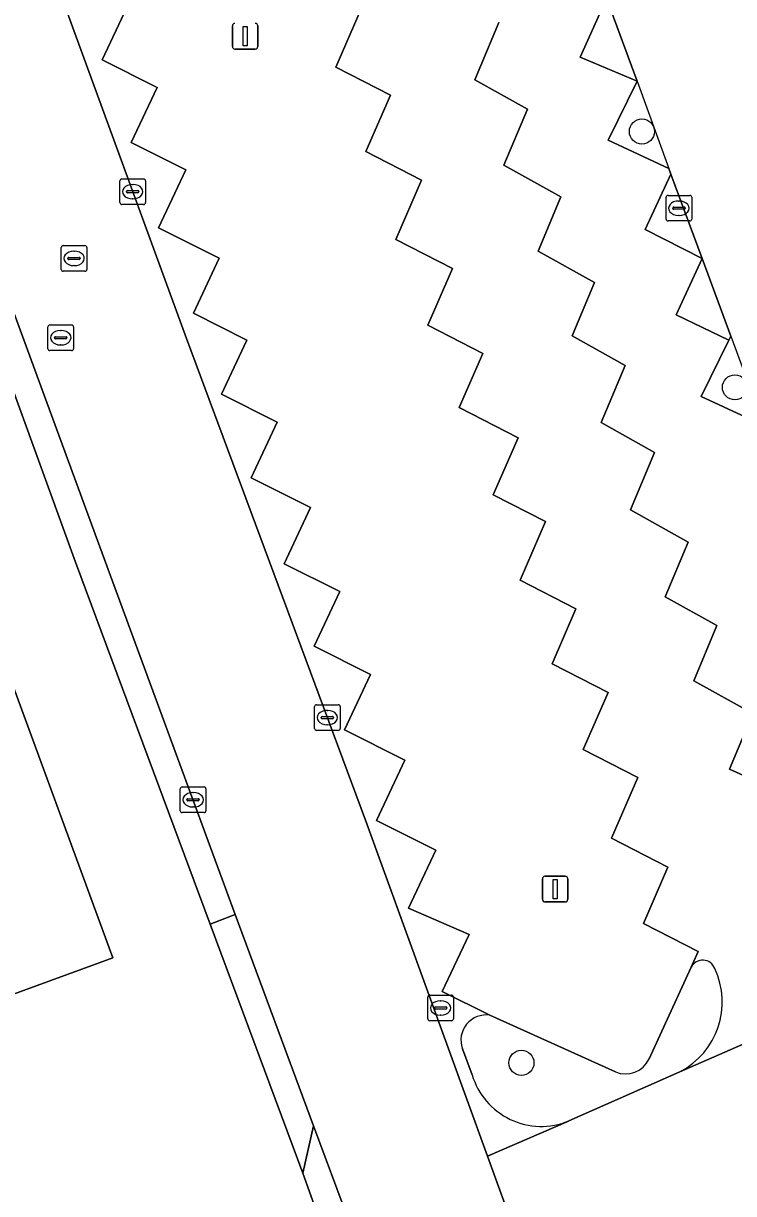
# Model space of a CAD drawing. Extents: x 158086 to 159499, y 382904 to 383981.
# Drawn here: x 159011.4 to 159039.11, y 383019.36 to 383065.05 of the extents above; entities that cross this region are included whole.
import ezdxf

# ---------------------------------------------------------------- set-up
doc = ezdxf.new("R2010")
doc.units = 0
for name, color, linetype in [('IMGEO_Boom', 7, 'Continuous'), ('IMGEO_Brandkraan', 7, 'Continuous'), ('IMGEO_Erf', 7, 'Continuous'), ('IMGEO_Groenvoorziening', 7, 'Continuous'), ('IMGEO_Haag', 7, 'Continuous'), ('IMGEO_Kolk', 7, 'Continuous'), ('IMGEO_Lichtmast', 7, 'Continuous'), ('IMGEO_Pand', 7, 'Continuous'), ('IMGEO_Parkeervlak_open', 7, 'Continuous'), ('IMGEO_Rijbaan_lokaal_open', 7, 'Continuous'), ('IMGEO_Rioolput', 7, 'Continuous'), ('IMGEO_Voetpad_open', 7, 'Continuous')]:
    doc.layers.add(name, color=color, linetype=linetype)

msp = doc.modelspace()

# ---------------------------------------------------------------- linework, layer by layer
at = {"layer": 'IMGEO_Boom'}
for centre in [(159035.537, 383060.834), (159039.166, 383050.844), (159030.834, 383024.47)]:
    msp.add_circle(centre, 0.489, dxfattribs=at)
at = {"layer": 'IMGEO_Brandkraan'}
for p, q in [((159012.353, 383052.354), (159012.353, 383053.206)), ((159012.428, 383053.28), (159013.28, 383053.28)), ((159013.354, 383053.206), (159013.354, 383052.354)), ((159012.612, 383052.774), (159012.612, 383052.786)), ((159013.05, 383052.737), (159012.652, 383052.737)), ((159012.655, 383052.823), (159013.053, 383052.823)), ((159012.841, 383053.06), (159012.866, 383053.06)), ((159013.096, 383052.786), (159013.096, 383052.774)), ((159013.28, 383052.28), (159012.428, 383052.28)), ((159012.864, 383052.5), (159012.839, 383052.5))]:
    msp.add_line(p, q, dxfattribs=at)
for points in [[(159012.353, 383052.354), (159012.353, 383053.206)], [(159012.428, 383053.28), (159013.28, 383053.28)], [(159013.354, 383053.206), (159013.354, 383052.354)], [(159013.28, 383052.28), (159012.428, 383052.28)]]:
    msp.add_lwpolyline(points, dxfattribs=at)
for centre, radius, start, end in [((159012.43, 383053.204), 0.0765, 91.552, 178.448), ((159012.43, 383053.204), 0.0765, 91.552, 178.448), ((159013.278, 383053.204), 0.0765, 1.552, 88.448), ((159013.278, 383053.204), 0.0765, 1.552, 88.448), ((159012.652, 383052.783), 0.0403, 85.8775, 175.7526), ((159012.649, 383052.773), 0.0366, 178.938, 274.7102), ((159013.053, 383052.78), 0.043, 264.8664, 352.4533), ((159013.057, 383052.785), 0.0386, 1.7309, 96.639), ((159012.43, 383052.356), 0.0765, 181.552, 268.448), ((159012.43, 383052.356), 0.0765, 181.552, 268.448), ((159013.278, 383052.356), 0.0765, 271.552, 358.448), ((159013.278, 383052.356), 0.0765, 271.552, 358.448)]:
    msp.add_arc(centre, radius, start, end, dxfattribs=at)
for centre, major_axis, ratio, start_param, end_param in [((159012.84, 383052.78), (-0.387, 0.002), 0.722429, 4.712389, 7.853982), ((159012.865, 383052.78), (-0.39, 0.002), 0.717154, 1.570796, 4.712389)]:
    msp.add_ellipse(centre, major_axis=major_axis, ratio=ratio, start_param=start_param, end_param=end_param, dxfattribs=at)
at = {"layer": 'IMGEO_Erf'}
for points in [[(159013.433, 383044.02), (159010.822, 383051.232), (159000.349, 383079.556), (159000, 383080.506), (158999.501, 383081.865), (158996.298, 383090.065), (158996.488, 383090.145), (158989.898, 383108.183), (158987.936, 383113.554), (158980.634, 383133.543)], [(158984.812, 383107.476), (158991.945, 383088.285), (158991.178, 383088), (158992.822, 383083.576), (158993.553, 383083.847), (158993.633, 383083.633), (158993.805, 383083.696), (158997.708, 383073.198), (158999.994, 383067.047), (159000.787, 383064.87), (159008.873, 383042.495), (159009.95, 383039.516), (159010.762, 383039.814), (159014.891, 383028.571), (159007.077, 383025.716), (159008.724, 383021.275), (158999.382, 383017.81), (158997.721, 383022.286), (158979.226, 383015.425)], [(159025.441, 383011.287), (159024.244, 383014.732), (159022.309, 383020.158), (159018.685, 383029.891), (159013.433, 383044.02)]]:
    msp.add_lwpolyline(points, dxfattribs=at)
at = {"layer": 'IMGEO_Groenvoorziening'}
for points in [[(159032.965, 383069.25), (159035.352, 383062.802), (159034.218, 383060.491), (159036.584, 383059.388), (159036.663, 383059.174), (159037.887, 383055.873), (159039.009, 383052.846), (159038.93, 383052.687), (159037.844, 383050.489), (159040.298, 383049.354), (159042.722, 383042.745), (159042.667, 383042.637), (159041.533, 383040.413), (159043.994, 383039.252), (159045.228, 383035.926), (159046.169, 383033.387), (159047.756, 383028.8), (159050.702, 383030.085)], [(159037.461, 383028.205), (159035.815, 383024.627)], [(159034.502, 383024.121), (159029.608, 383026.327)], [(159028.536, 383025.018), (159028.91, 383024.003)], [(159032.687, 383022.202), (159037.021, 383024.125)]]:
    msp.add_lwpolyline(points, dxfattribs=at)
for centre, radius, start, end in [((159037.908, 383027.983), 0.499, 19.7159, 153.5439), ((159035.609, 383026.843), 3.063, 297.4544, 25.2919), ((159029.455, 383025.359), 0.98, 81.0372, 200.3316), ((159034.905, 383025.031), 0.995, 246.0814, 336.0696), ((159031.613, 383024.81), 2.821, 196.6303, 292.383)]:
    msp.add_arc(centre, radius, start, end, dxfattribs=at)
at = {"layer": 'IMGEO_Haag'}
for points in [[(159024.213, 383093.137), (159025.576, 383089.458), (159025.627, 383089.318), (159026.822, 383086.055), (159027.998, 383082.843), (159029.233, 383079.462), (159029.273, 383079.352), (159030.501, 383076.007), (159031.633, 383072.927), (159032.862, 383069.528), (159032.965, 383069.25), (159035.352, 383062.802), (159036.584, 383059.388), (159036.663, 383059.174), (159037.887, 383055.873), (159039.009, 383052.846), (159040.298, 383049.354), (159042.722, 383042.745), (159043.994, 383039.252), (159045.228, 383035.926), (159046.169, 383033.387), (159047.756, 383028.8), (159050.702, 383030.085)], [(159037.461, 383028.205), (159035.815, 383024.627)], [(159034.502, 383024.121), (159029.608, 383026.327)], [(159028.536, 383025.018), (159028.91, 383024.003)], [(159032.687, 383022.202), (159037.021, 383024.125)]]:
    msp.add_lwpolyline(points, dxfattribs=at)
for centre, radius, start, end in [((159037.908, 383027.983), 0.499, 19.7159, 153.5439), ((159035.609, 383026.843), 3.063, 297.4544, 25.2919), ((159029.455, 383025.359), 0.98, 81.0372, 200.3316), ((159034.905, 383025.031), 0.995, 246.0814, 336.0696), ((159031.613, 383024.81), 2.821, 196.6303, 292.383)]:
    msp.add_arc(centre, radius, start, end, dxfattribs=at)
at = {"layer": 'IMGEO_Kolk'}
for p, q in [((159015.162, 383058.058), (159015.162, 383058.91)), ((159015.237, 383058.984), (159016.089, 383058.984)), ((159015.65, 383058.764), (159015.675, 383058.764)), ((159016.163, 383058.91), (159016.163, 383058.058)), ((159015.421, 383058.478), (159015.421, 383058.49)), ((159015.859, 383058.441), (159015.461, 383058.441)), ((159015.464, 383058.527), (159015.862, 383058.527)), ((159015.673, 383058.204), (159015.648, 383058.204)), ((159015.905, 383058.49), (159015.905, 383058.478)), ((159036.481, 383057.414), (159036.481, 383058.266)), ((159036.556, 383058.34), (159037.408, 383058.34)), ((159036.969, 383058.12), (159036.994, 383058.12)), ((159037.482, 383058.266), (159037.482, 383057.414)), ((159016.089, 383057.984), (159015.237, 383057.984)), ((159036.74, 383057.834), (159036.74, 383057.846)), ((159037.178, 383057.797), (159036.78, 383057.797)), ((159036.783, 383057.883), (159037.181, 383057.883)), ((159037.224, 383057.846), (159037.224, 383057.834)), ((159037.408, 383057.34), (159036.556, 383057.34)), ((159036.992, 383057.56), (159036.967, 383057.56)), ((159022.76, 383037.525), (159022.76, 383038.377)), ((159022.835, 383038.451), (159023.687, 383038.451)), ((159023.248, 383038.231), (159023.273, 383038.231)), ((159023.761, 383038.377), (159023.761, 383037.525)), ((159023.019, 383037.945), (159023.019, 383037.957)), ((159023.457, 383037.908), (159023.059, 383037.908)), ((159023.062, 383037.994), (159023.46, 383037.994)), ((159023.271, 383037.671), (159023.246, 383037.671)), ((159023.503, 383037.957), (159023.503, 383037.945)), ((159023.687, 383037.451), (159022.835, 383037.451)), ((159017.519, 383034.315), (159017.519, 383035.167)), ((159017.594, 383035.241), (159018.446, 383035.241)), ((159018.007, 383035.021), (159018.032, 383035.021)), ((159018.52, 383035.167), (159018.52, 383034.315)), ((159017.778, 383034.735), (159017.778, 383034.747)), ((159018.216, 383034.698), (159017.818, 383034.698)), ((159017.821, 383034.784), (159018.219, 383034.784)), ((159018.03, 383034.461), (159018.005, 383034.461)), ((159018.262, 383034.747), (159018.262, 383034.735)), ((159018.446, 383034.241), (159017.594, 383034.241)), ((159027.18, 383026.188), (159027.18, 383027.04)), ((159027.255, 383027.114), (159028.107, 383027.114)), ((159028.181, 383027.04), (159028.181, 383026.188)), ((159027.439, 383026.608), (159027.439, 383026.62)), ((159027.482, 383026.657), (159027.88, 383026.657)), ((159027.668, 383026.894), (159027.693, 383026.894)), ((159027.923, 383026.62), (159027.923, 383026.608)), ((159027.877, 383026.571), (159027.479, 383026.571)), ((159027.691, 383026.334), (159027.666, 383026.334)), ((159028.107, 383026.114), (159027.255, 383026.114))]:
    msp.add_line(p, q, dxfattribs=at)
for points in [[(159015.162, 383058.058), (159015.162, 383058.91)], [(159015.237, 383058.984), (159016.089, 383058.984)], [(159016.163, 383058.91), (159016.163, 383058.058)], [(159036.481, 383057.414), (159036.481, 383058.266)], [(159036.556, 383058.34), (159037.408, 383058.34)], [(159037.482, 383058.266), (159037.482, 383057.414)], [(159016.089, 383057.984), (159015.237, 383057.984)], [(159037.408, 383057.34), (159036.556, 383057.34)], [(159022.76, 383037.525), (159022.76, 383038.377)], [(159022.835, 383038.451), (159023.687, 383038.451)], [(159023.761, 383038.377), (159023.761, 383037.525)], [(159023.687, 383037.451), (159022.835, 383037.451)], [(159017.519, 383034.315), (159017.519, 383035.167)], [(159017.594, 383035.241), (159018.446, 383035.241)], [(159018.52, 383035.167), (159018.52, 383034.315)], [(159018.446, 383034.241), (159017.594, 383034.241)], [(159027.18, 383026.188), (159027.18, 383027.04)], [(159027.255, 383027.114), (159028.107, 383027.114)], [(159028.181, 383027.04), (159028.181, 383026.188)], [(159028.107, 383026.114), (159027.255, 383026.114)]]:
    msp.add_lwpolyline(points, dxfattribs=at)
for centre, radius, start, end in [((159015.239, 383058.908), 0.0765, 91.552, 178.448), ((159015.239, 383058.908), 0.0765, 91.552, 178.448), ((159016.087, 383058.908), 0.0765, 1.552, 88.448), ((159016.087, 383058.908), 0.0765, 1.552, 88.448), ((159015.461, 383058.487), 0.0403, 85.8775, 175.7526), ((159015.458, 383058.477), 0.0366, 178.938, 274.7102), ((159015.862, 383058.484), 0.043, 264.8664, 352.4533), ((159015.866, 383058.489), 0.0386, 1.7309, 96.639), ((159036.558, 383058.264), 0.0765, 91.552, 178.448), ((159036.558, 383058.264), 0.0765, 91.552, 178.448), ((159037.406, 383058.264), 0.0765, 1.552, 88.448), ((159037.406, 383058.264), 0.0765, 1.552, 88.448), ((159015.239, 383058.06), 0.0765, 181.552, 268.448), ((159015.239, 383058.06), 0.0765, 181.552, 268.448), ((159016.087, 383058.06), 0.0765, 271.552, 358.448), ((159016.087, 383058.06), 0.0765, 271.552, 358.448), ((159036.78, 383057.843), 0.0403, 85.8775, 175.7526), ((159036.777, 383057.833), 0.0366, 178.938, 274.7102), ((159037.181, 383057.84), 0.043, 264.8664, 352.4533), ((159037.185, 383057.845), 0.0386, 1.7309, 96.639), ((159036.558, 383057.416), 0.0765, 181.552, 268.448), ((159036.558, 383057.416), 0.0765, 181.552, 268.448), ((159037.406, 383057.416), 0.0765, 271.552, 358.448), ((159037.406, 383057.416), 0.0765, 271.552, 358.448), ((159022.837, 383038.375), 0.0765, 91.552, 178.448), ((159022.837, 383038.375), 0.0765, 91.552, 178.448), ((159023.685, 383038.375), 0.0765, 1.552, 88.448), ((159023.685, 383038.375), 0.0765, 1.552, 88.448), ((159023.059, 383037.954), 0.0403, 85.8775, 175.7526), ((159023.056, 383037.944), 0.0366, 178.938, 274.7102), ((159023.46, 383037.951), 0.043, 264.8664, 352.4533), ((159023.464, 383037.956), 0.0386, 1.7309, 96.639), ((159022.837, 383037.527), 0.0765, 181.552, 268.448), ((159022.837, 383037.527), 0.0765, 181.552, 268.448), ((159023.685, 383037.527), 0.0765, 271.552, 358.448), ((159023.685, 383037.527), 0.0765, 271.552, 358.448), ((159017.596, 383035.165), 0.0765, 91.552, 178.448), ((159017.596, 383035.165), 0.0765, 91.552, 178.448), ((159018.444, 383035.165), 0.0765, 1.552, 88.448), ((159018.444, 383035.165), 0.0765, 1.552, 88.448), ((159017.818, 383034.744), 0.0403, 85.8775, 175.7526), ((159017.815, 383034.734), 0.0366, 178.938, 274.7102), ((159018.219, 383034.741), 0.043, 264.8664, 352.4533), ((159018.223, 383034.746), 0.0386, 1.7309, 96.639), ((159017.596, 383034.317), 0.0765, 181.552, 268.448), ((159017.596, 383034.317), 0.0765, 181.552, 268.448), ((159018.444, 383034.317), 0.0765, 271.552, 358.448), ((159018.444, 383034.317), 0.0765, 271.552, 358.448), ((159027.257, 383027.038), 0.0765, 91.552, 178.448), ((159027.257, 383027.038), 0.0765, 91.552, 178.448), ((159028.105, 383027.038), 0.0765, 1.552, 88.448), ((159028.105, 383027.038), 0.0765, 1.552, 88.448), ((159027.479, 383026.617), 0.0403, 85.8775, 175.7526), ((159027.476, 383026.607), 0.0366, 178.938, 274.7102), ((159027.88, 383026.614), 0.043, 264.8664, 352.4533), ((159027.884, 383026.619), 0.0386, 1.7309, 96.639), ((159027.257, 383026.19), 0.0765, 181.552, 268.448), ((159027.257, 383026.19), 0.0765, 181.552, 268.448), ((159028.105, 383026.19), 0.0765, 271.552, 358.448), ((159028.105, 383026.19), 0.0765, 271.552, 358.448)]:
    msp.add_arc(centre, radius, start, end, dxfattribs=at)
for centre, major_axis, ratio, start_param, end_param in [((159015.649, 383058.484), (-0.387, 0.002), 0.722429, 4.712389, 7.853982), ((159015.674, 383058.484), (-0.39, 0.002), 0.717154, 1.570796, 4.712389), ((159036.968, 383057.84), (-0.387, 0.002), 0.722429, 4.712389, 7.853982), ((159036.993, 383057.84), (-0.39, 0.002), 0.717154, 1.570796, 4.712389), ((159023.247, 383037.951), (-0.387, 0.002), 0.722429, 4.712389, 7.853982), ((159023.272, 383037.951), (-0.39, 0.002), 0.717154, 1.570796, 4.712389), ((159018.006, 383034.741), (-0.387, 0.002), 0.722429, 4.712389, 7.853982), ((159018.031, 383034.741), (-0.39, 0.002), 0.717154, 1.570796, 4.712389), ((159027.667, 383026.614), (-0.387, 0.002), 0.722429, 4.712389, 7.853982), ((159027.692, 383026.614), (-0.39, 0.002), 0.717154, 1.570796, 4.712389)]:
    msp.add_ellipse(centre, major_axis=major_axis, ratio=ratio, start_param=start_param, end_param=end_param, dxfattribs=at)
at = {"layer": 'IMGEO_Lichtmast'}
for p, q in [((159019.555, 383064.155), (159019.555, 383064.955)), ((159019.555, 383064.955), (159019.555, 383064.155)), ((159020.545, 383064.955), (159020.545, 383064.155)), ((159020.545, 383064.155), (159020.545, 383064.955)), ((159020.445, 383064.055), (159019.655, 383064.055)), ((159019.655, 383064.055), (159020.445, 383064.055)), ((159031.654, 383030.855), (159031.654, 383031.655)), ((159031.654, 383031.655), (159031.654, 383030.855)), ((159031.754, 383031.755), (159032.544, 383031.755)), ((159032.544, 383031.755), (159031.754, 383031.755)), ((159032.644, 383031.655), (159032.644, 383030.855)), ((159032.644, 383030.855), (159032.644, 383031.655)), ((159032.544, 383030.755), (159031.754, 383030.755)), ((159031.754, 383030.755), (159032.544, 383030.755))]:
    msp.add_line(p, q, dxfattribs=at)
for points in [[(159019.975, 383064.93), (159020.125, 383064.93), (159020.125, 383064.18), (159019.975, 383064.18), (159019.975, 383064.93)], [(159032.074, 383031.63), (159032.224, 383031.63), (159032.224, 383030.88), (159032.074, 383030.88), (159032.074, 383031.63)]]:
    msp.add_lwpolyline(points, dxfattribs=at)
for centre, start, end in [((159019.655, 383064.955), 90, 180), ((159019.655, 383064.955), 90, 180), ((159020.445, 383064.955), 0, 90), ((159020.445, 383064.955), 360, 90), ((159019.655, 383064.155), 180, 270), ((159019.655, 383064.155), 180, 270), ((159020.445, 383064.155), 270, 0), ((159020.445, 383064.155), 270, 0), ((159031.754, 383031.655), 90, 180), ((159031.754, 383031.655), 90, 180), ((159032.544, 383031.655), 0, 90), ((159032.544, 383031.655), 360, 90), ((159031.754, 383030.855), 180, 270), ((159031.754, 383030.855), 180, 270), ((159032.544, 383030.855), 270, 0), ((159032.544, 383030.855), 270, 0)]:
    msp.add_arc(centre, 0.1, start, end, dxfattribs=at)
at = {"layer": 'IMGEO_Pand'}
msp.add_lwpolyline([(159010.762, 383039.814), (159009.95, 383039.516), (159008.873, 383042.495), (159000, 383039.204), (158975.363, 383030.024), (158979.832, 383019.706), (158979.916, 383019.512), (158979.977, 383019.372), (158979.226, 383015.425), (158997.721, 383022.286), (159007.077, 383025.716), (159014.891, 383028.571)], close=True, dxfattribs=at)
at = {"layer": 'IMGEO_Parkeervlak_open'}
for points in [[(159040.298, 383049.354), (159037.844, 383050.489), (159038.93, 383052.687), (159036.878, 383053.681), (159037.887, 383055.873), (159035.663, 383057.013), (159036.663, 383059.174), (159036.584, 383059.388), (159034.218, 383060.491), (159035.352, 383062.802), (159033.131, 383063.738), (159034.132, 383065.961)], [(159015.441, 383065.7), (159014.469, 383063.629), (159016.614, 383062.556), (159015.604, 383060.404), (159017.738, 383059.337), (159016.672, 383057.067), (159019.04, 383055.883), (159018.031, 383053.735), (159020.12, 383052.691), (159019.127, 383050.576), (159021.305, 383049.487), (159020.283, 383047.31), (159022.604, 383046.149), (159021.575, 383043.958), (159023.747, 383042.872), (159022.743, 383040.734), (159024.944, 383039.633), (159023.927, 383037.466), (159026.28, 383036.289), (159025.176, 383033.937), (159027.498, 383032.776), (159026.433, 383030.508), (159028.79, 383029.479), (159027.74, 383027.262), (159029.608, 383026.327), (159034.502, 383024.121)], [(159035.815, 383024.627), (159037.461, 383028.205), (159037.73, 383028.821), (159035.597, 383029.917), (159036.551, 383032.113), (159034.353, 383033.242), (159035.382, 383035.61), (159033.249, 383036.706), (159034.214, 383038.925), (159032.029, 383040.047), (159032.961, 383042.192), (159030.781, 383043.312), (159031.776, 383045.601), (159029.735, 383046.649), (159030.701, 383048.871), (159028.402, 383050.052), (159029.322, 383052.168), (159027.183, 383053.267), (159028.145, 383055.48), (159025.933, 383056.616), (159026.939, 383058.931), (159024.764, 383060.048), (159025.723, 383062.254), (159023.593, 383063.348), (159024.543, 383065.533)], [(159029.958, 383065.091), (159029.019, 383062.849), (159031.066, 383061.707), (159030.15, 383059.52), (159032.372, 383058.28), (159031.485, 383056.162), (159033.687, 383054.933), (159032.816, 383052.854), (159034.881, 383051.702), (159033.946, 383049.469), (159036.032, 383048.305), (159035.09, 383046.057), (159037.337, 383044.804), (159036.443, 383042.67), (159038.467, 383041.541), (159037.565, 383039.387), (159039.864, 383038.105), (159038.957, 383035.94), (159041.087, 383034.971)]]:
    msp.add_lwpolyline(points, dxfattribs=at)
msp.add_arc((159034.905, 383025.031), 0.995, 246.0814, 336.0696, dxfattribs=at)
at = {"layer": 'IMGEO_Rijbaan_lokaal_open'}
for points in [[(158991.444, 383136.082), (158991.322, 383136.048), (158982.077, 383133.078), (158982.594, 383131.636), (158985.382, 383123.536), (158988.889, 383113.943), (158990.854, 383108.568), (158994.259, 383099.253), (158997.353, 383090.855), (159000, 383083.673), (159000.505, 383082.302), (159001.376, 383079.933), (159005.874, 383067.711), (159010.659, 383054.753), (159014.295, 383044.868), (159019.666, 383030.258), (159022.721, 383022.013), (159024.083, 383018.337), (159025.62, 383014.093), (159027.294, 383008.889)], [(159024.745, 383033.951), (159017.762, 383052.749), (159010.016, 383073.897), (159004.399, 383089.064), (159000.486, 383099.77), (159000, 383101.106), (158993.547, 383118.852), (158989.507, 383130.115), (158989.496, 383130.166)], [(159000.486, 383099.77), (159004.399, 383089.064), (159010.016, 383073.897), (159017.762, 383052.749), (159024.745, 383033.951), (159029.515, 383020.822), (159032.675, 383022.195), (159032.687, 383022.202)], [(159021.305, 383049.487), (159019.127, 383050.576), (159020.12, 383052.691), (159018.031, 383053.735), (159019.04, 383055.883), (159016.672, 383057.067), (159017.738, 383059.337), (159015.604, 383060.404), (159016.614, 383062.556), (159014.469, 383063.629), (159015.441, 383065.7), (159013.175, 383066.833), (159014.248, 383069.118), (159011.947, 383070.269), (159012.957, 383072.42), (159010.773, 383073.512), (159011.765, 383075.625), (159009.624, 383076.695)], [(159024.543, 383065.533), (159023.593, 383063.348), (159025.723, 383062.254), (159024.764, 383060.048), (159026.939, 383058.931), (159025.933, 383056.616), (159028.145, 383055.48), (159027.183, 383053.267), (159029.322, 383052.168), (159028.402, 383050.052), (159030.701, 383048.871), (159029.735, 383046.649), (159031.776, 383045.601), (159030.781, 383043.312), (159032.961, 383042.192), (159032.029, 383040.047), (159034.214, 383038.925), (159033.249, 383036.706), (159035.382, 383035.61), (159034.353, 383033.242), (159036.551, 383032.113), (159035.597, 383029.917), (159037.73, 383028.821), (159037.461, 383028.205)], [(159037.337, 383044.804), (159035.09, 383046.057), (159036.032, 383048.305), (159033.946, 383049.469), (159034.881, 383051.702), (159032.816, 383052.854), (159033.687, 383054.933), (159031.485, 383056.162), (159032.372, 383058.28), (159030.15, 383059.52), (159031.066, 383061.707), (159029.019, 383062.849), (159029.958, 383065.091)], [(159029.608, 383026.327), (159027.74, 383027.262), (159028.79, 383029.479), (159026.433, 383030.508), (159027.498, 383032.776), (159025.176, 383033.937), (159026.28, 383036.289), (159023.927, 383037.466), (159024.944, 383039.633), (159022.743, 383040.734), (159023.747, 383042.872), (159021.575, 383043.958), (159022.604, 383046.149), (159020.283, 383047.31), (159021.305, 383049.487)], [(159043.961, 383028.128), (159045.009, 383030.306), (159040.007, 383032.766), (159041.087, 383034.971), (159038.957, 383035.94), (159039.864, 383038.105), (159037.565, 383039.387), (159038.467, 383041.541), (159036.443, 383042.67), (159037.337, 383044.804)], [(159033.423, 383009.924), (159032.621, 383012.273), (159031.493, 383015.378), (159029.515, 383020.822), (159024.745, 383033.951)], [(159037.021, 383024.125), (159044.578, 383027.421)], [(159028.91, 383024.003), (159028.536, 383025.018)]]:
    msp.add_lwpolyline(points, dxfattribs=at)
msp.add_lwpolyline([(159047.386, 383022.093), (159045.002, 383027.607), (159044.578, 383027.421), (159037.021, 383024.125), (159032.687, 383022.202), (159032.675, 383022.195), (159029.515, 383020.822), (159031.493, 383015.378), (159034.595, 383016.504), (159034.632, 383016.509), (159039.376, 383018.592), (159039.387, 383018.598), (159045.177, 383021.135)], close=True, dxfattribs=at)
for centre, radius, start, end in [((159037.908, 383027.983), 0.499, 19.7159, 153.5439), ((159035.609, 383026.843), 3.063, 297.4544, 25.2919), ((159029.455, 383025.359), 0.98, 81.0372, 200.3316), ((159031.613, 383024.81), 2.821, 196.6303, 292.383)]:
    msp.add_arc(centre, radius, start, end, dxfattribs=at)
at = {"layer": 'IMGEO_Rioolput'}
for p, q in [((159012.873, 383055.451), (159012.873, 383056.303)), ((159012.948, 383056.377), (159013.8, 383056.377)), ((159013.874, 383056.303), (159013.874, 383055.451)), ((159013.132, 383055.871), (159013.132, 383055.883)), ((159013.57, 383055.834), (159013.172, 383055.834)), ((159013.175, 383055.92), (159013.573, 383055.92)), ((159013.361, 383056.157), (159013.386, 383056.157)), ((159013.616, 383055.883), (159013.616, 383055.871)), ((159013.8, 383055.377), (159012.948, 383055.377)), ((159013.384, 383055.597), (159013.359, 383055.597))]:
    msp.add_line(p, q, dxfattribs=at)
for points in [[(159012.873, 383055.451), (159012.873, 383056.303)], [(159012.948, 383056.377), (159013.8, 383056.377)], [(159013.874, 383056.303), (159013.874, 383055.451)], [(159013.8, 383055.377), (159012.948, 383055.377)]]:
    msp.add_lwpolyline(points, dxfattribs=at)
for centre, radius, start, end in [((159012.95, 383056.301), 0.0765, 91.552, 178.448), ((159012.95, 383056.301), 0.0765, 91.552, 178.448), ((159013.798, 383056.301), 0.0765, 1.552, 88.448), ((159013.798, 383056.301), 0.0765, 1.552, 88.448), ((159013.172, 383055.88), 0.0403, 85.8775, 175.7526), ((159013.169, 383055.87), 0.0366, 178.938, 274.7102), ((159013.573, 383055.877), 0.043, 264.8664, 352.4533), ((159013.577, 383055.882), 0.0386, 1.7309, 96.639), ((159012.95, 383055.453), 0.0765, 181.552, 268.448), ((159012.95, 383055.453), 0.0765, 181.552, 268.448), ((159013.798, 383055.453), 0.0765, 271.552, 358.448), ((159013.798, 383055.453), 0.0765, 271.552, 358.448)]:
    msp.add_arc(centre, radius, start, end, dxfattribs=at)
for centre, major_axis, ratio, start_param, end_param in [((159013.36, 383055.877), (-0.387, 0.002), 0.722429, 4.712389, 7.853982), ((159013.385, 383055.877), (-0.39, 0.002), 0.717154, 1.570796, 4.712389)]:
    msp.add_ellipse(centre, major_axis=major_axis, ratio=ratio, start_param=start_param, end_param=end_param, dxfattribs=at)
at = {"layer": 'IMGEO_Voetpad_open'}
for points in [[(159001.376, 383079.933), (159000.349, 383079.556), (159010.822, 383051.232), (159013.433, 383044.02), (159018.685, 383029.891), (159019.666, 383030.258), (159014.295, 383044.868), (159010.659, 383054.753), (159005.874, 383067.711)], [(159032.965, 383069.25), (159031.887, 383067.088), (159034.132, 383065.961), (159033.131, 383063.738), (159035.352, 383062.802)], [(159036.663, 383059.174), (159035.663, 383057.013), (159037.887, 383055.873)], [(159037.887, 383055.873), (159036.878, 383053.681), (159038.93, 383052.687), (159039.009, 383052.846)], [(159022.309, 383020.158), (159022.721, 383022.013), (159019.666, 383030.258), (159018.685, 383029.891)], [(159022.309, 383020.158), (159024.244, 383014.732), (159025.62, 383014.093), (159024.083, 383018.337), (159022.721, 383022.013)]]:
    msp.add_lwpolyline(points, close=True, dxfattribs=at)

doc.saveas('drawing.dxf')
